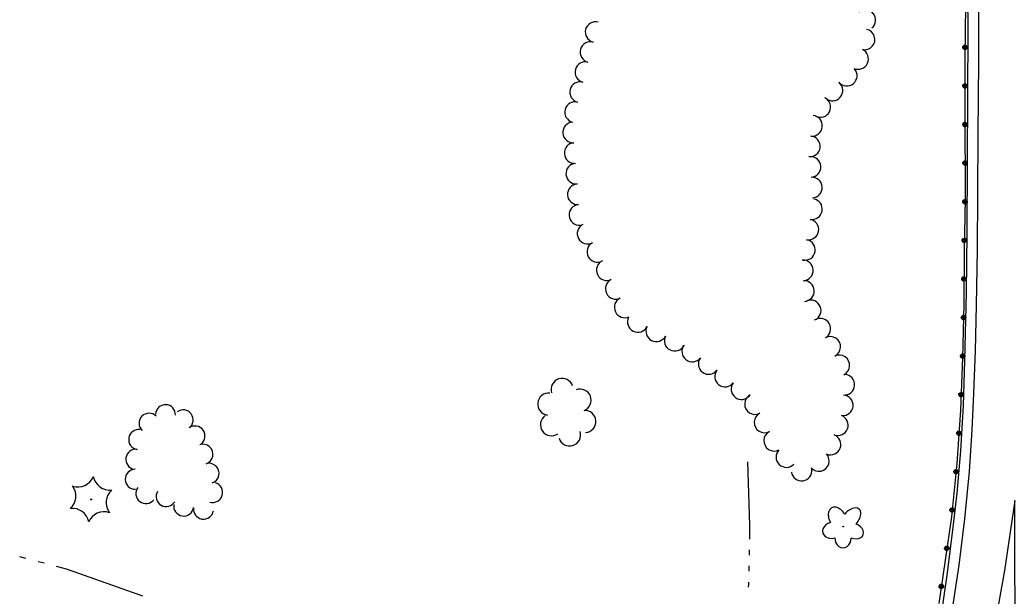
# Model space of a CAD drawing. Extents: x 589250 to 1188077, y 162953 to 363065.
# Drawn here: x 593649.6 to 594000.7, y 174525.3 to 174728.4 of the extents above; entities that cross this region are included whole.
import ezdxf

# ---------------------------------------------------------------- set-up
doc = ezdxf.new("R2010")
doc.units = 0
for name, color, linetype in [('E_BMGRD_P', 7, 'Continuous'), ('E_LAND_TreeLine_P', 7, 'Continuous'), ('E_LAND_Vegetation', 7, 'Continuous'), ('E_RDWY', 7, 'Continuous'), ('E_RDWY_Gravel', 7, 'Continuous'), ('E_WTR_FlowLine', 7, 'Continuous')]:
    doc.layers.add(name, color=color, linetype=linetype)

msp = doc.modelspace()

# ---------------------------------------------------------------- linework, layer by layer
at = {"layer": 'E_BMGRD_P'}
for p, q in [((593983.12, 174733.52), (593982.97, 174715.41)), ((593982.97, 174715.41), (593982.97, 174696.77)), ((593982.97, 174696.77), (593982.99, 174665.49)), ((593982.99, 174665.49), (593982.68, 174646.74)), ((593982.68, 174646.74), (593982.57, 174628.1)), ((593982.57, 174628.1), (593982.15, 174609.46)), ((593982.15, 174609.46), (593981.41, 174590.81)), ((593981.41, 174590.81), (593980.13, 174572.04)), ((593980.13, 174572.04), (593978.21, 174553.26)), ((593978.21, 174553.26), (593973.72, 174522.65))]:
    msp.add_line(p, q, dxfattribs=at)
for centre, major_axis, ratio in [((593983, 174718.77), (-0.012, 0.793), 0.991355), ((593983, 174718.77), (-0.006, 0.399), 0.991355), ((593982.97, 174705.16), (-0.144, 0.78), 0.991046), ((593982.97, 174705.16), (-0.073, 0.393), 0.991046), ((593982.98, 174691.55), (-0.131, 0.782), 0.991099), ((593982.98, 174691.55), (-0.066, 0.394), 0.991099), ((593982.98, 174677.94), (-0.131, 0.782), 0.991099), ((593982.98, 174677.94), (-0.066, 0.394), 0.991099), ((593982.97, 174664.33), (-0.085, 0.788), 0.991247), ((593982.97, 174664.33), (-0.043, 0.397), 0.991247), ((593982.74, 174650.72), (-0.085, 0.788), 0.991247), ((593982.74, 174650.72), (-0.043, 0.397), 0.991247), ((593982.62, 174637.11), (-0.111, 0.785), 0.991166), ((593982.62, 174637.11), (-0.056, 0.395), 0.991166), ((593982.47, 174623.5), (-0.092, 0.787), 0.991227), ((593982.47, 174623.5), (-0.047, 0.397), 0.991227), ((593982.16, 174609.9), (-0.092, 0.787), 0.991227), ((593982.16, 174609.9), (-0.047, 0.397), 0.991227), ((593981.63, 174596.3), (-0.108, 0.786), 0.991173), ((593981.63, 174596.3), (-0.054, 0.396), 0.991173), ((593980.86, 174582.71), (-0.135, 0.781), 0.991028), ((593980.86, 174582.71), (-0.068, 0.394), 0.991028), ((593979.84, 174569.15), (-0.152, 0.778), 0.990882), ((593979.84, 174569.15), (-0.077, 0.392), 0.990882), ((593978.45, 174555.62), (-0.152, 0.778), 0.990882), ((593978.45, 174555.62), (-0.077, 0.392), 0.990882), ((593976.58, 174542.14), (-0.1, 0.787), 0.991207), ((593976.58, 174542.14), (-0.05, 0.396), 0.991207), ((593974.6, 174528.69), (-0.1, 0.787), 0.991207), ((593974.6, 174528.69), (-0.05, 0.396), 0.991207)]:
    msp.add_ellipse(centre, major_axis=major_axis, ratio=ratio, dxfattribs=at)
at = {"layer": 'E_LAND_TreeLine_P'}
for centre, radius, start, end in [((593947.82, 174728.4), 3.64, 309.667, 129.667), ((593852.7, 174724.15), 3.64, 75.6038, 255.6038), ((593947.56, 174721.54), 3.64, 258.7424, 78.7424), ((593850.89, 174717.1), 3.64, 75.6038, 255.6038), ((593945.29, 174714.66), 3.64, 245.661, 65.661), ((593849.08, 174710.04), 3.64, 75.6038, 255.6038), ((593941.29, 174708.78), 3.64, 220.2966, 40.2966), ((593847.26, 174702.98), 3.64, 75.6038, 255.6038), ((593936.24, 174703.56), 3.64, 229.3736, 49.3736), ((593845.45, 174695.92), 3.64, 75.6038, 255.6038), ((593931.95, 174697.72), 3.64, 243.2486, 63.2486), ((593844.78, 174688.76), 3.64, 94.3346, 274.3346), ((593929.04, 174691.1), 3.64, 263.8822, 83.8822), ((593845.33, 174681.49), 3.64, 94.3346, 274.3346), ((593928.26, 174683.85), 3.64, 263.8822, 83.8822), ((593845.88, 174674.22), 3.64, 94.3346, 274.3346), ((593928.52, 174676.58), 3.64, 273.6702, 93.6702), ((593928.99, 174669.31), 3.64, 273.6702, 93.6702), ((593846.43, 174666.95), 3.64, 94.3346, 274.3346), ((593929, 174661.7), 3.64, 260.0531, 80.0531), ((593846.98, 174659.69), 3.64, 94.3346, 274.3346), ((593927.74, 174654.52), 3.64, 260.0531, 80.0531), ((593849.87, 174653.1), 3.64, 118.1285, 298.1285), ((593853.31, 174646.67), 3.64, 118.1285, 298.1285), ((593926.53, 174647.33), 3.64, 260.5157, 80.5157), ((593856.65, 174640.2), 3.64, 115.6307, 295.6307), ((593925.8, 174640.12), 3.64, 273.1283, 93.1283), ((593859.81, 174633.63), 3.64, 115.6307, 295.6307), ((593926.2, 174632.84), 3.64, 273.1283, 93.1283), ((593862.96, 174627.06), 3.64, 115.6307, 295.6307), ((593928.56, 174626), 3.64, 292.2577, 112.2577), ((593867.6, 174621.94), 3.64, 153.0562, 333.0562), ((593931.95, 174619.56), 3.64, 299.3079, 119.3079), ((593874.1, 174618.64), 3.64, 153.0562, 333.0562), ((593880.59, 174615.33), 3.64, 153.0562, 333.0562), ((593935.45, 174613.17), 3.64, 296.0241, 116.0241), ((593886.78, 174611.54), 3.64, 142.5891, 322.5891), ((593892.57, 174607.11), 3.64, 142.5891, 322.5891), ((593938.65, 174606.62), 3.64, 296.0241, 116.0241), ((593898.36, 174602.69), 3.64, 142.5891, 322.5891), ((593840.89, 174598.14), 3.9, 18.3612, 198.3612), ((593940.41, 174599.8), 3.64, 265.8127, 85.8127), ((593847.22, 174594.37), 3.9, 291.232, 111.232), ((593904.15, 174598.26), 3.64, 142.5891, 322.5891), ((593836.16, 174593), 3.9, 84.0959, 264.0959), ((593908.93, 174592.98), 3.64, 117.5722, 297.5722), ((593939.88, 174592.53), 3.64, 265.8127, 85.8127), ((593700.97, 174589.22), 3.54, 357.6407, 177.6407), ((593707.23, 174587.43), 3.54, 305.9992, 125.9992), ((593848.91, 174586.84), 3.9, 273.8696, 93.8696), ((593695.22, 174586.21), 3.54, 46.0072, 226.0072), ((593837.14, 174585.69), 3.9, 124.6972, 304.6972), ((593912.3, 174586.52), 3.64, 117.5722, 297.5722), ((593938.14, 174585.53), 3.64, 249.2058, 69.2058), ((593691.55, 174580.51), 3.54, 81.5449, 261.5449), ((593711.38, 174581.7), 3.54, 305.9992, 125.9992), ((593843.53, 174582.1), 3.9, 197.3967, 17.3967), ((593915.68, 174580.06), 3.64, 117.5722, 297.5722), ((593935.55, 174578.71), 3.64, 249.2058, 69.2058), ((593690.51, 174573.52), 3.54, 81.5449, 261.5449), ((593714.19, 174575.3), 3.54, 287.998, 107.998), ((593920, 174574.31), 3.64, 136.0072, 316.0072), ((593931.44, 174572.94), 3.64, 222.1931, 42.1931), ((593690.33, 174566.47), 3.54, 91.0072, 271.0072), ((593716.38, 174568.57), 3.54, 287.998, 107.998), ((593925.34, 174569.54), 3.64, 188.1322, 8.1322), ((593694.07, 174561.42), 3.54, 142.3474, 322.3474), ((593701.24, 174560.37), 3.54, 149.3997, 329.3997), ((593717.62, 174561.83), 3.54, 253.9044, 73.9044), ((593707.43, 174557.05), 3.54, 170.9992, 350.9992), ((593714.41, 174555.95), 3.54, 170.9992, 350.9992)]:
    msp.add_arc(centre, radius, start, end, dxfattribs=at)
at = {"layer": 'E_LAND_Vegetation'}
for centre, radius in [((593674.75, 174559.39), 0.167), ((593940, 174549.77), 0.128)]:
    msp.add_circle(centre, radius, dxfattribs=at)
for centre, radius, start, end in [((593670.14, 174569.68), 5.9, 251.2185, 336.9834), ((593681.36, 174568.53), 5.91, 191.2583, 276.9344), ((593663.53, 174560.55), 5.9, 311.2185, 36.9834), ((593685.96, 174558.23), 5.9, 131.2185, 216.9834), ((593668.18, 174550.29), 5.9, 11.2139, 96.9788), ((593679.35, 174549.1), 5.9, 71.2185, 156.9834)]:
    msp.add_arc(centre, radius, start, end, dxfattribs=at)
for centre, major_axis, ratio in [((593938.04, 174552.7), (2.11, -3.65), 0.691916), ((593942.55, 174552.42), (-3.14, -3.56), 0.560249), ((593936.3, 174548.52), (3.47, 1.01), 0.782863), ((593943.7, 174548.22), (-3.42, 1.2), 0.716896), ((593939.97, 174545.78), (0.03, 3.45), 0.832022)]:
    msp.add_ellipse(centre, major_axis=major_axis, ratio=ratio, start_param=1.570796, end_param=4.712389, dxfattribs=at)
at = {"layer": 'E_RDWY'}
for p, q in [((593987.84, 174713.9), (593987.85, 174732.03)), ((593987.63, 174688.19), (593987.84, 174713.9)), ((593987.51, 174667.26), (593987.63, 174688.19)), ((593987.36, 174647.48), (593987.51, 174667.26)), ((593987.04, 174627.87), (593987.36, 174647.48)), ((593986.67, 174611.71), (593987.04, 174627.87)), ((593986.11, 174596.87), (593986.67, 174611.71)), ((593985.51, 174583.84), (593986.11, 174596.87)), ((593984.62, 174569.16), (593985.51, 174583.84)), ((593982.93, 174552.49), (593984.62, 174569.16)), ((594000.58, 174558.94), (593996.97, 174534.34)), ((594000.56, 174540.79), (594000.58, 174558.94)), ((593980.91, 174536.14), (593982.93, 174552.49)), ((594000.66, 174506.18), (594000.56, 174540.79)), ((593978.11, 174517.63), (593980.91, 174536.14)), ((593996.97, 174534.34), (593993.6, 174516.12))]:
    msp.add_line(p, q, dxfattribs=at)
at = {"layer": 'E_RDWY_Gravel'}
for p, q in [((593984.15, 174725.69), (593983.96, 174736.53)), ((593983.96, 174701.06), (593984.15, 174725.69)), ((593983.88, 174679.22), (593983.96, 174701.06)), ((593983.72, 174653.19), (593983.88, 174679.22)), ((593983.47, 174632.27), (593983.72, 174653.19)), ((593982.96, 174608.25), (593983.47, 174632.27)), ((593982.47, 174592.45), (593982.96, 174608.25)), ((593981.51, 174576.47), (593982.47, 174592.45)), ((593980.22, 174561.58), (593981.51, 174576.47)), ((593978.74, 174548.54), (593980.22, 174561.58)), ((593976.7, 174532.7), (593978.74, 174548.54)), ((593974.21, 174515.78), (593976.7, 174532.7))]:
    msp.add_line(p, q, dxfattribs=at)
at = {"layer": 'E_WTR_FlowLine'}
for p, q in [((593907.13, 174550.25), (593906.36, 174572.57)), ((593907.04, 174545.3), (593907.13, 174550.25)), ((593906.94, 174539.65), (593906.97, 174541.53)), ((593651.79, 174538.54), (593649.64, 174539.12)), ((593658.25, 174536.85), (593656.09, 174537.41)), ((593666.13, 174534.82), (593662.55, 174535.74)), ((593680.43, 174529.74), (593666.13, 174534.82)), ((593906.84, 174534.01), (593906.87, 174535.89)), ((593693.05, 174525.28), (593680.43, 174529.74)), ((593906.61, 174528.37), (593906.75, 174529.39)), ((593906.75, 174529.39), (593906.77, 174530.24))]:
    msp.add_line(p, q, dxfattribs=at)

doc.saveas('drawing.dxf')
